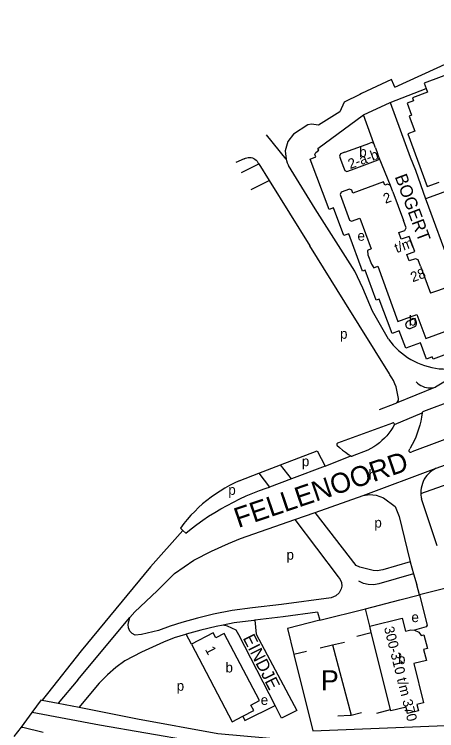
# Model space of a CAD drawing. Extents: x 160673 to 161924, y 382258 to 384145.
# Drawn here: x 160798.9 to 160967.8, y 383703.4 to 383989.8 of the extents above; entities that cross this region are included whole.
import ezdxf

# ---------------------------------------------------------------- set-up
doc = ezdxf.new("R2010")
doc.units = 0
for name, color, linetype in [('BLT_Basislijn', 7, 'Continuous'), ('BLT_Bebouwing', 7, 'Continuous'), ('BLT_Centroide', 7, 'Continuous'), ('BLT_Huisnummer', 7, 'Continuous'), ('BLT_Huisnummer_reeks', 7, 'Continuous'), ('BLT_Spoorlijn', 7, 'Continuous'), ('BLT_Straatnaam', 7, 'Continuous'), ('BLT_Straatnaam_hoofdweg', 7, 'Continuous'), ('BLT_Tekst_parkeren', 7, 'Continuous'), ('BLT_Vlakafsluiter', 7, 'Continuous')]:
    doc.layers.add(name, color=color, linetype=linetype)

msp = doc.modelspace()

# ---------------------------------------------------------------- linework, layer by layer
at = {"layer": 'BLT_Basislijn'}
for p, q in [((160949.15, 383954.62), (160963.59, 383960.25)), ((160938.51, 383949.69), (160949.15, 383954.62)), ((160941.45, 383941.57), (160938.51, 383949.69)), ((160942.66, 383938.22), (160941.45, 383941.57)), ((160890.83, 383932.13), (160887.41, 383930.55)), ((160896.43, 383930.3), (160896.62, 383930.01)), ((160949.33, 383921.42), (160944.75, 383932.52)), ((160889.7, 383926.62), (160896.62, 383930.01)), ((160896.62, 383930.01), (160900.77, 383923.38)), ((160919.19, 383912.09), (160908.58, 383929.38)), ((160893.63, 383919.86), (160900.77, 383923.38)), ((160900.77, 383923.38), (160917.08, 383897.29)), ((161037.07, 383858.6), (160962.53, 383831.07)), ((160952.58, 383836.26), (160951.53, 383840.89)), ((160944.9, 383831.91), (160951.18, 383834.23)), ((160951.18, 383834.23), (160951.55, 383834.4)), ((160961.44, 383798.26), (161054.65, 383831.47)), ((160950.13, 383826.44), (160928.18, 383818.34)), ((160940.28, 383815.64), (160934, 383813.21)), ((160956.78, 383815.65), (160957.03, 383816.18)), ((160905.35, 383809.73), (160919.97, 383815.35)), ((160919.97, 383815.35), (160923.17, 383809.24)), ((160957.45, 383814.78), (160957.87, 383814.92)), ((160896.62, 383806.37), (160905.35, 383809.73)), ((160909.68, 383804.13), (160905.35, 383809.73)), ((160923.17, 383809.24), (160909.68, 383804.13)), ((160888.8, 383803.37), (160896.62, 383806.37)), ((160896.62, 383806.37), (160900.95, 383800.82)), ((160909.68, 383804.13), (160900.95, 383800.82)), ((160919.2, 383790.69), (160938.43, 383797.42)), ((160968.05, 383777.33), (160961.69, 383796.15)), ((160911.08, 383787.85), (160919.2, 383790.69)), ((160935.64, 383769.48), (160919.2, 383790.69)), ((160865.31, 383784.46), (160866.29, 383783.48)), ((160866.29, 383783.48), (160867.41, 383782.36)), ((160956.04, 383775.87), (160957.22, 383770.94)), ((160957.22, 383770.94), (160958.58, 383766.14)), ((160958.58, 383766.14), (160959.83, 383761.68)), ((160960.87, 383757.75), (160959.83, 383761.68)), ((160972.61, 383760.74), (160960.87, 383757.75)), ((160920.17, 383750.82), (160921.02, 383747.61)), ((160941.02, 383745.23), (160939.28, 383752.19)), ((160921.02, 383747.61), (160908.09, 383744.32)), ((160908.09, 383744.32), (160910.72, 383733.91)), ((160869.71, 383737.99), (160867.63, 383742.02)), ((160903.19, 383713.44), (160888.73, 383741.78)), ((160935.82, 383741.21), (160941.64, 383742.75)), ((160926.15, 383737.72), (160930.87, 383738.77)), ((160921.16, 383736.61), (160926.15, 383737.72)), ((160926.15, 383737.72), (160933.53, 383709.69)), ((160915.77, 383735.1), (160910.72, 383733.91)), ((160910.72, 383733.91), (160918.31, 383703.37)), ((160824.29, 383723.71), (160816.39, 383714.44)), ((160809.73, 383715.7), (160810, 383715.65)), ((160810, 383715.65), (160816.39, 383714.44)), ((160816.39, 383714.44), (160824.85, 383712.83)), ((160824.85, 383712.83), (160827.47, 383712.33)), ((160891.12, 383707.47), (160903.19, 383713.44)), ((160933.53, 383709.69), (160937.78, 383710.7)), ((160943.82, 383710.49), (160949.34, 383711.96)), ((160890.22, 383709.17), (160891.12, 383707.47)), ((160918.31, 383703.37), (160984.76, 383706.08))]:
    msp.add_line(p, q, dxfattribs=at)
for points in [[(160951.03, 383960.78), (160972.61, 383970.53), (160974.93, 383971.35), (161002.02, 383983.84), (161012.09, 383988.45), (161015.16, 383989.84)], [(160951.03, 383960.78), (160950.64, 383961.69), (160949.76, 383963.72), (160937.78, 383958.17), (160937.01, 383957.8)], [(160937.01, 383957.8), (160930.78, 383954.76), (160929.08, 383950.91), (160920.55, 383945.5), (160917.7, 383945.88), (160916.33, 383945.67), (160910.47, 383941.95), (160908.25, 383939.04), (160907.16, 383935.29), (160907.59, 383931.87)], [(160949.15, 383954.62), (160957.23, 383932.69), (160959.3, 383927.54), (160963.33, 383916.07)], [(160992.07, 383861.61), (160966.35, 383852), (160966, 383852.85), (160963.71, 383852.01), (160961.31, 383858.51), (160955.43, 383856.42), (160952.81, 383863.26), (160949.94, 383862.27), (160944.79, 383876), (160944.79, 383876), (160943.6, 383875.56), (160939.18, 383887.59), (160938.13, 383887.2), (160932.67, 383902.14), (160930.71, 383901.43), (160926.59, 383912.47), (160924.75, 383911.86), (160917.24, 383931.99), (160919.5, 383932.83), (160919.12, 383933.86), (160919.49, 383934.64), (160920.67, 383935.55), (160920.25, 383936.16), (160938.51, 383949.69)], [(160890.83, 383932.13), (160891.34, 383932.37), (160891.88, 383932.53), (160892.44, 383932.62), (160893.01, 383932.63), (160893.57, 383932.56), (160894.12, 383932.41), (160894.64, 383932.19), (160895.12, 383931.89), (160895.56, 383931.53), (160895.94, 383931.11), (160896.26, 383930.64), (160896.43, 383930.3)], [(160907.59, 383931.87), (160907.72, 383931.38), (160908.03, 383930.52), (160908.41, 383929.68), (160908.58, 383929.38)], [(160948.52, 383860), (160942.06, 383871.22), (160938.27, 383880.39), (160935.06, 383887.14), (160919.19, 383912.09)], [(160948.87, 383846.08), (160931.09, 383874.72), (160917.08, 383897.29)], [(160948.52, 383860), (160949.43, 383858.79), (160950.4, 383857.63), (160951.44, 383856.53), (160952.53, 383855.48), (160953.68, 383854.49), (160954.87, 383853.56), (160956.12, 383852.7), (160957.4, 383851.9), (160958.73, 383851.18), (160960.1, 383850.52), (160961.49, 383849.94), (160962.92, 383849.43), (160964.37, 383849), (160965.84, 383848.64), (160967.33, 383848.36), (160968.83, 383848.17), (160970.34, 383848.05), (160971.86, 383848.01), (160973.37, 383848.05), (160974.13, 383848.1)], [(161049.06, 383848.75), (161000, 383830.64), (160957.87, 383814.92)], [(160951.53, 383840.89), (160951.03, 383842.15), (160950.46, 383843.38), (160949.82, 383844.57), (160949.11, 383845.72), (160948.87, 383846.08)], [(160959.59, 383842.92), (160960.16, 383842.38), (160960.79, 383841.89), (160961.45, 383841.47), (160962.16, 383841.12), (160962.9, 383840.84), (160963.67, 383840.64), (160964.45, 383840.51), (160965.24, 383840.47), (160966.03, 383840.5), (160966.81, 383840.62), (160967.37, 383840.75)], [(160951.55, 383834.4), (160951.88, 383834.64), (160952.16, 383834.93), (160952.37, 383835.28), (160952.51, 383835.66), (160952.58, 383836.07), (160952.58, 383836.26)], [(160967.53, 383808.4), (161041.69, 383834.81)], [(160961.94, 383830.48), (160961.71, 383828.83), (160961.41, 383827.19), (160961.03, 383825.57), (160960.57, 383823.97), (160960.04, 383822.39), (160959.43, 383820.84), (160958.74, 383819.32), (160957.99, 383817.84), (160957.16, 383816.39), (160957.03, 383816.18)], [(160962.53, 383831.07), (160962.3, 383830.98), (160962.11, 383830.82), (160961.98, 383830.6), (160961.94, 383830.48)], [(160950.86, 383825.81), (160950.2, 383824.63), (160949.47, 383823.49), (160948.67, 383822.39), (160947.81, 383821.34), (160946.89, 383820.34), (160945.91, 383819.4), (160944.88, 383818.52), (160943.8, 383817.7), (160942.67, 383816.95), (160941.5, 383816.26), (160940.28, 383815.64)], [(160950.86, 383825.81), (160950.88, 383826.02), (160950.82, 383826.21), (160950.69, 383826.37), (160950.51, 383826.47), (160950.31, 383826.49), (160950.13, 383826.44)], [(160928.18, 383818.34), (160928.01, 383818.24), (160927.9, 383818.08), (160927.85, 383817.88), (160927.91, 383817.64)], [(160927.91, 383817.64), (160928.99, 383816.62), (160930.13, 383815.65), (160931.32, 383814.75), (160932.55, 383813.91), (160933.45, 383813.36)], [(160956.78, 383815.65), (160956.69, 383815.46), (160956.68, 383815.24), (160956.75, 383815.04), (160956.88, 383814.88), (160957.07, 383814.78), (160957.28, 383814.75), (160957.45, 383814.78)], [(160933.45, 383813.36), (160933.62, 383813.24), (160933.83, 383813.19), (160934, 383813.21)], [(160967.53, 383808.4), (160966.73, 383807.91), (160965.95, 383807.4), (160965.21, 383806.82), (160964.53, 383806.18), (160963.91, 383805.48), (160963.35, 383804.74), (160962.85, 383803.95), (160962.43, 383803.11), (160962.07, 383802.25), (160961.79, 383801.36), (160961.59, 383800.45), (160961.47, 383799.52), (160961.42, 383798.59), (160961.44, 383798.26)], [(160888.8, 383803.37), (160886.84, 383802.45), (160884.9, 383801.46), (160883.01, 383800.39), (160881.15, 383799.26), (160879.34, 383798.06), (160877.58, 383796.8), (160875.86, 383795.47), (160874.19, 383794.08), (160872.58, 383792.63), (160871.02, 383791.12), (160869.51, 383789.55), (160868.07, 383787.93), (160866.68, 383786.26), (160865.31, 383784.46)], [(160867.41, 383782.36), (160869.64, 383784.15), (160871.91, 383785.88), (160874.23, 383787.55), (160876.6, 383789.14), (160879.01, 383790.68), (160881.46, 383792.14), (160883.96, 383793.53), (160886.49, 383794.86), (160889.06, 383796.11), (160891.66, 383797.29), (160894.29, 383798.4), (160896.96, 383799.43), (160899.65, 383800.39), (160900.95, 383800.82)], [(160938.43, 383797.42), (160940.88, 383797.84), (160943.65, 383797.54), (160946.58, 383796.49), (160951.22, 383793), (160952.85, 383789.12), (160956.04, 383775.87)], [(160961.44, 383798.26), (160961.46, 383797.65), (160961.58, 383796.73), (160961.69, 383796.15)], [(160845.14, 383748.65), (160847.11, 383751.01), (160855.98, 383759.39), (160862.92, 383766.21), (160870.65, 383771.66), (160877.72, 383775.16), (160884.55, 383778.3), (160889.29, 383780.23), (160911.08, 383787.85)], [(160911.08, 383787.85), (160928.33, 383765.01), (160929.13, 383763.89), (160929.7, 383762.63), (160929.85, 383761.27), (160929.64, 383760.14), (160928.79, 383758.5)], [(160866.29, 383783.48), (160853.34, 383768.96), (160825.65, 383735.39)], [(160957.22, 383770.94), (160946.29, 383767.75), (160944.03, 383767.4), (160942.39, 383767.41), (160937.09, 383768.75), (160935.64, 383769.48)], [(160958.58, 383766.14), (160944.7, 383762.11), (160942.62, 383761.79), (160940.33, 383761.89), (160938.55, 383762.29), (160936.7, 383763.27)], [(160928.79, 383758.5), (160927.41, 383757.29), (160925.65, 383756.6), (160905.74, 383753.94), (160894.1, 383752.51), (160886, 383751.48), (160878.53, 383750), (160872.19, 383748.46), (160865.9, 383746.73), (160861.2, 383745.21), (160856.58, 383743.47)], [(160939.28, 383752.19), (160953.02, 383755.7), (160960.87, 383757.75)], [(160960.87, 383757.75), (160964.04, 383745.65), (160963.57, 383744.89), (160958.93, 383743.67)], [(160920.17, 383750.82), (160906.38, 383748.98), (160895.13, 383747.6)], [(160921.02, 383747.61), (160939.28, 383752.19)], [(160824.29, 383723.71), (160845.14, 383748.65)], [(160856.58, 383743.47), (160849.79, 383741.85), (160847.17, 383741.68), (160845.96, 383742.29), (160845.04, 383743.28), (160844.49, 383744.51), (160844.38, 383745.86), (160845.14, 383748.65)], [(160895.13, 383747.6), (160894.72, 383747.55), (160886.8, 383746.54), (160882.36, 383745.66)], [(160895.13, 383747.6), (160895.59, 383742.05), (160911.9, 383711.49), (160905.73, 383708.47), (160903.19, 383713.44)], [(160882.36, 383745.66), (160879.6, 383745.12), (160873.44, 383743.62), (160867.63, 383742.02)], [(160888.73, 383741.78), (160887.57, 383743.59), (160884.14, 383745.24), (160882.36, 383745.66)], [(160867.63, 383742.02), (160867.33, 383741.94), (160862.85, 383740.49), (160858.49, 383738.85), (160849.73, 383734.89), (160843.07, 383731.33), (160839.54, 383728.7), (160836.09, 383725.72), (160832.88, 383722.43), (160829.97, 383719.05), (160824.85, 383712.83)], [(160825.65, 383735.39), (160812.2, 383718.34), (160810, 383715.65)], [(160827.47, 383712.33), (160848.19, 383708.12), (160880.3, 383702.37), (160918.98, 383698.8)], [(160928.28, 383709.41), (160933.25, 383709.62), (160933.53, 383709.69)]]:
    msp.add_lwpolyline(points, dxfattribs=at)
at = {"layer": 'BLT_Bebouwing'}
for p, q in [((160931.05, 383934.7), (160941.02, 383938.36)), ((160943.3, 383936.48), (160942.66, 383938.22)), ((160943.3, 383936.48), (160944.15, 383934.14)), ((160944.75, 383932.52), (160944.15, 383934.14)), ((160929.5, 383931.56), (160930.55, 383928.71)), ((160933.77, 383927.73), (160942.32, 383930.91)), ((160950.25, 383918.93), (160949.33, 383921.42)), ((160950.25, 383918.93), (160954.52, 383907.42)), ((160961.33, 383889.09), (160965.37, 383878.32)), ((160941.64, 383742.75), (160941.02, 383745.23)), ((160949.34, 383711.96), (160941.64, 383742.75))]:
    msp.add_line(p, q, dxfattribs=at)
for points in [[(160982.13, 383969.49), (160962.82, 383962.34), (160963.59, 383960.25)], [(160963.59, 383960.25), (160964.17, 383958.69), (160958.13, 383956.48), (160958.56, 383955.29), (160955.93, 383954.33), (160957.71, 383949.46), (160956.79, 383949.12), (160959, 383943.09), (160956.29, 383942.1), (160964.05, 383920.98), (160968.74, 383922.7)], [(160976.95, 383890.33), (160975.21, 383895.1), (160989.49, 383900.53), (160991.75, 383905.37), (160991.32, 383906.53), (160996.35, 383908.4), (161000, 383906.72), (161004.22, 383904.79), (161006.3, 383909.33), (161016.1, 383930.71), (161004.45, 383936.07), (161005.12, 383937.54), (161004.8, 383938.39), (161003.4, 383939.03), (161002.53, 383938.76), (161001.84, 383937.27), (161000, 383938.11), (160990.19, 383942.61), (160980.98, 383922.58), (160968.06, 383917.81), (160963.33, 383916.07)], [(160942.66, 383938.22), (160941.77, 383938.63), (160941.02, 383938.36)], [(160931.05, 383934.7), (160929.32, 383934.07), (160928.91, 383933.18), (160929.5, 383931.56)], [(160942.32, 383930.91), (160944.35, 383931.66), (160944.75, 383932.52)], [(160930.55, 383928.71), (160931.01, 383927.46), (160931.91, 383927.04), (160933.77, 383927.73)], [(160949.33, 383921.42), (160948.18, 383921.95), (160947.03, 383921.53), (160946.56, 383922.81), (160934.25, 383918.29), (160933.8, 383919.51), (160932.87, 383919.94), (160929.53, 383918.72), (160929.14, 383917.87), (160932.92, 383907.59), (160933.78, 383907.19), (160937.06, 383908.4), (160941.61, 383896.04)], [(160963.33, 383916.07), (160963.63, 383915.37), (160973.37, 383888.99), (160976.95, 383890.33)], [(160961.33, 383889.09), (160960.38, 383891.67), (160959.34, 383892.15), (160956.81, 383891.22), (160955.83, 383893.88), (160958.99, 383895.04), (160956.78, 383901.06), (160953.62, 383899.9), (160952.64, 383902.57), (160955.1, 383903.47), (160955.59, 383904.52), (160954.52, 383907.42)], [(160941.61, 383896.04), (160940.15, 383895.38), (160940.3, 383893.68), (160941.67, 383889.96), (160942.67, 383888.52), (160944.22, 383889.09)], [(160944.22, 383889.09), (160952.31, 383867.06), (160959.92, 383869.85), (160963.44, 383860.21), (160988.48, 383869.41), (160991.19, 383862), (160991.56, 383861.64), (160992.07, 383861.61)], [(160993.54, 383884.15), (160990.82, 383883.15), (160990.38, 383882.21), (160991.56, 383879.01), (160986.43, 383877.12), (160985.25, 383880.32), (160983.57, 383884.95), (160968.16, 383879.25), (160965.37, 383878.32)], [(160941.02, 383745.23), (160954, 383748.48), (160955.31, 383743.24), (160957.48, 383743.75), (160958.93, 383743.67)], [(160896.97, 383715.46), (160882.87, 383742.29), (160879.44, 383740.49), (160878.37, 383742.53), (160869.71, 383737.99)], [(160958.93, 383743.67), (160960.63, 383742.82), (160961.54, 383741.55), (160962.62, 383741.82), (160964.09, 383736.29), (160962.56, 383735.91), (160963.66, 383731.52), (160958.61, 383730.26), (160962.54, 383714.52), (160959.9, 383713.86), (160960.52, 383711.38)], [(160869.71, 383737.99), (160886.01, 383706.96), (160890.22, 383709.17)], [(160890.22, 383709.17), (160894.64, 383711.49), (160893.51, 383713.65), (160896.97, 383715.46)], [(160960.52, 383711.38), (160956.18, 383710.3), (160955.55, 383712.83), (160949.5, 383711.32), (160949.34, 383711.96)]]:
    msp.add_lwpolyline(points, dxfattribs=at)
msp.add_lwpolyline([(160959.19, 383868.18), (160956.43, 383867.17), (160956.02, 383866.96), (160955.68, 383866.65), (160955.49, 383866.29), (160955.39, 383865.98), (160955.38, 383865.77), (160955.4, 383865.5), (160955.45, 383865.28), (160955.45, 383865.28), (160955.57, 383865.01), (160955.7, 383864.82), (160955.91, 383864.61), (160956.06, 383864.5), (160956.23, 383864.4), (160956.23, 383864.4), (160956.48, 383864.31), (160956.72, 383864.27), (160956.95, 383864.26), (160957.16, 383864.29), (160959.04, 383864.98), (160959.26, 383865.15), (160959.42, 383865.33), (160959.55, 383865.52), (160959.64, 383865.71), (160959.76, 383866.07), (160959.78, 383866.38), (160959.77, 383866.62)], close=True, dxfattribs=at)
at = {"layer": 'BLT_Spoorlijn'}
for points in [[(160888.5, 383695.98), (160832.94, 383705.59), (160805.98, 383710.64)], [(160801.71, 383704.89), (160802.24, 383704.78), (160810.45, 383702.83)]]:
    msp.add_lwpolyline(points, dxfattribs=at)
at = {"layer": 'BLT_Vlakafsluiter'}
for p, q in [((160907.59, 383931.87), (160899.69, 383941.61)), ((160980.74, 383849.05), (160967.37, 383840.75)), ((160967.37, 383840.75), (160951.55, 383834.4)), ((160950.86, 383825.81), (160961.94, 383830.48)), ((160923.17, 383809.24), (160933.45, 383813.36)), ((160938.43, 383797.42), (160967.53, 383808.4)), ((160805.98, 383710.64), (160809.73, 383715.7)), ((160801.71, 383704.89), (160805.98, 383710.64)), ((160798.89, 383701.08), (160801.71, 383704.89))]:
    msp.add_line(p, q, dxfattribs=at)

# ---------------------------------------------------------------- texts
at = {"layer": 'BLT_Centroide'}
for s, p in [('b', (160936.83, 383932.84)), ('e', (160936.12, 383899.32)), ('b', (160956.69, 383865.39)), ('p', (160929.14, 383860.14)), ('p', (160913.88, 383809.16)), ('h', (160940.55, 383803.84)), ('p', (160884.47, 383797.73)), ('p', (160942.88, 383784.63)), ('p', (160907.75, 383771.79)), ('e', (160957.69, 383746.84)), ('b', (160952.34, 383730.05)), ('b', (160883.34, 383726.72)), ('p', (160863.83, 383719.39)), ('e', (160897.43, 383713.73))]:
    msp.add_text(s, height=4, dxfattribs=at).set_placement(p)
at = {"layer": 'BLT_Huisnummer'}
msp.add_text('1', height=4, rotation=297.7107, dxfattribs=at).set_placement((160875.05, 383735.97))
at = {"layer": 'BLT_Huisnummer_reeks'}
for s, rotation, p in [('2-a-b', 20.1597, (160933.18, 383927.93)), ('2', 20.1597, (160947.28, 383914.08)), ('t/m', 20.1685, (160951.8, 383894.34)), ('28', 20.1613, (160958.19, 383882.68)), ('300-310 t/m 370', 284.1199, (160946.69, 383744.59))]:
    msp.add_text(s, height=4, rotation=rotation, dxfattribs=at).set_placement(p)
at = {"layer": 'BLT_Straatnaam'}
for s, rotation, p in [('BOGERT', 290.3796, (160950.96, 383924.93)), ('EINDJE', 296.8786, (160890.16, 383740.48))]:
    msp.add_text(s, height=5, rotation=rotation, dxfattribs=at).set_placement(p)
at = {"layer": 'BLT_Straatnaam_hoofdweg'}
msp.add_text('FELLENOORD', height=8, rotation=18.7761, dxfattribs=at).set_placement((160888.44, 383784.42))
at = {"layer": 'BLT_Tekst_parkeren'}
msp.add_text('P', height=8, dxfattribs=at).set_placement((160921.5, 383719.59))

doc.saveas('drawing.dxf')
